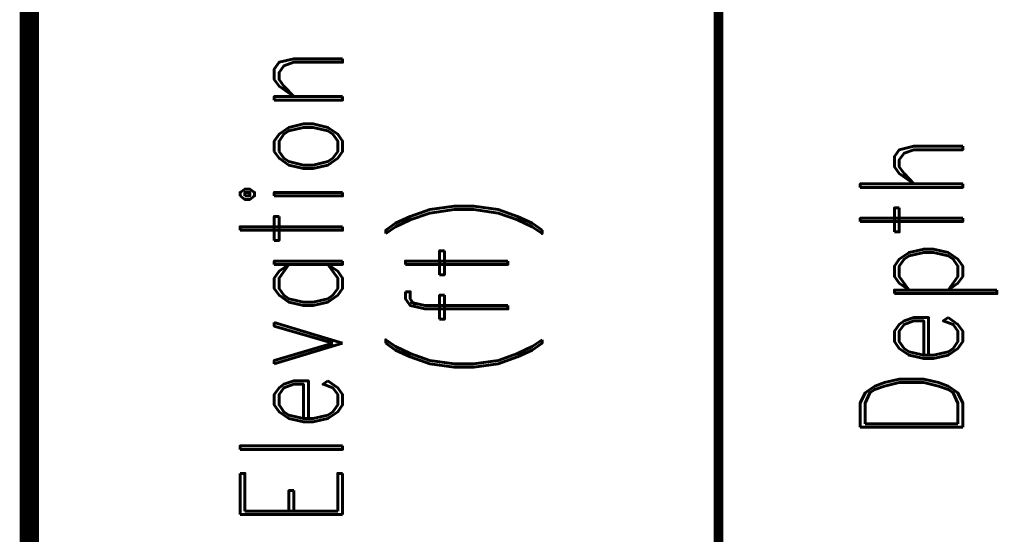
# Model space of a CAD drawing. Extents: x -2 to 113, y -136 to 16.
# Tile 278 of 541: x -0.32 to 10.18, y -23.87 to -18.38. Entities that reach past the tile are written whole.
import ezdxf
from ezdxf.enums import TextEntityAlignment as Align

# ---------------------------------------------------------------- set-up
doc = ezdxf.new("R2010")
doc.units = 0
doc.header["$MEASUREMENT"] = 0
doc.linetypes.add('SOLID', pattern=[0])
doc.layers.get('0').update_dxf_attribs({"linetype": 'SOLID'})
for name, color, linetype in [('1', 7, 'SOLID'), ('10', 7, 'SOLID'), ('11', 7, 'SOLID'), ('12', 7, 'SOLID'), ('13', 7, 'SOLID'), ('14', 7, 'SOLID'), ('15', 7, 'SOLID'), ('16', 7, 'SOLID'), ('17', 7, 'SOLID'), ('18', 7, 'SOLID'), ('19', 7, 'SOLID'), ('2', 7, 'SOLID'), ('20', 7, 'SOLID'), ('21', 7, 'SOLID'), ('22', 7, 'SOLID'), ('23', 7, 'SOLID'), ('24', 7, 'SOLID'), ('25', 7, 'SOLID'), ('26', 7, 'SOLID'), ('27', 7, 'SOLID'), ('28', 7, 'SOLID'), ('29', 7, 'SOLID'), ('3', 7, 'SOLID'), ('30', 7, 'SOLID'), ('31', 7, 'SOLID'), ('32', 7, 'SOLID'), ('33', 7, 'SOLID'), ('34', 7, 'SOLID'), ('35', 7, 'SOLID'), ('36', 7, 'SOLID'), ('37', 7, 'SOLID'), ('38', 7, 'SOLID'), ('39', 7, 'SOLID'), ('4', 7, 'SOLID'), ('40', 7, 'SOLID'), ('41', 7, 'SOLID'), ('42', 7, 'SOLID'), ('43', 7, 'SOLID'), ('44', 7, 'SOLID'), ('45', 7, 'SOLID'), ('46', 7, 'SOLID'), ('47', 7, 'SOLID'), ('48', 7, 'SOLID'), ('49', 7, 'SOLID'), ('5', 7, 'SOLID'), ('50', 7, 'SOLID'), ('51', 7, 'SOLID'), ('52', 7, 'SOLID'), ('53', 7, 'SOLID'), ('54', 7, 'SOLID'), ('55', 7, 'SOLID'), ('56', 7, 'SOLID'), ('57', 7, 'SOLID'), ('58', 7, 'SOLID'), ('59', 7, 'SOLID'), ('6', 7, 'SOLID'), ('60', 7, 'SOLID'), ('61', 7, 'SOLID'), ('62', 7, 'SOLID'), ('63', 7, 'SOLID'), ('64', 7, 'SOLID'), ('65', 7, 'SOLID'), ('66', 7, 'SOLID'), ('67', 7, 'SOLID'), ('68', 7, 'SOLID'), ('7', 7, 'SOLID'), ('8', 7, 'SOLID'), ('9', 7, 'SOLID')]:
    doc.layers.add(name, color=color, linetype=linetype)
doc.styles.add('ROMAND', font='romand', dxfattribs={"height": 1})

msp = doc.modelspace()

# ---------------------------------------------------------------- linework, layer by layer
at = {"color": 7, "linetype": 'SOLID'}
for points, const_width in [([(-0.218, -125.639), (111.547, -125.639), (111.547, 10.244), (-0.218, 10.244), (-0.218, -125.639)], 0.206), ([(7.135, -13.139), (7.135, -125.639)], 0.103)]:
    msp.add_lwpolyline(points, dxfattribs=dict(at, const_width=const_width))
at = {"layer": '1', "color": 7, "linetype": 'SOLID'}
for points, const_width in [([(-0.218, -125.639), (111.547, -125.639), (111.547, 10.244), (-0.218, 10.244), (-0.218, -125.639)], 0.206), ([(7.135, -13.139), (7.135, -125.639)], 0.103)]:
    msp.add_lwpolyline(points, dxfattribs=dict(at, const_width=const_width))
at = {"layer": '10', "color": 7, "linetype": 'SOLID'}
for points, const_width in [([(-0.218, -125.639), (111.547, -125.639), (111.547, 10.244), (-0.218, 10.244), (-0.218, -125.639)], 0.206), ([(7.135, -13.139), (7.135, -125.639)], 0.103)]:
    msp.add_lwpolyline(points, dxfattribs=dict(at, const_width=const_width))
at = {"layer": '11', "color": 7, "linetype": 'SOLID'}
for points, const_width in [([(-0.218, -125.639), (111.547, -125.639), (111.547, 10.244), (-0.218, 10.244), (-0.218, -125.639)], 0.206), ([(7.135, -13.139), (7.135, -125.639)], 0.103)]:
    msp.add_lwpolyline(points, dxfattribs=dict(at, const_width=const_width))
at = {"layer": '12', "color": 7, "linetype": 'SOLID'}
for points, const_width in [([(-0.218, -125.639), (111.547, -125.639), (111.547, 10.244), (-0.218, 10.244), (-0.218, -125.639)], 0.206), ([(7.135, -13.139), (7.135, -125.639)], 0.103)]:
    msp.add_lwpolyline(points, dxfattribs=dict(at, const_width=const_width))
at = {"layer": '13', "color": 7, "linetype": 'SOLID'}
for points, const_width in [([(-0.218, -125.639), (111.547, -125.639), (111.547, 10.244), (-0.218, 10.244), (-0.218, -125.639)], 0.206), ([(7.135, -13.139), (7.135, -125.639)], 0.103)]:
    msp.add_lwpolyline(points, dxfattribs=dict(at, const_width=const_width))
at = {"layer": '14', "color": 7, "linetype": 'SOLID'}
for points, const_width in [([(-0.218, -125.639), (111.547, -125.639), (111.547, 10.244), (-0.218, 10.244), (-0.218, -125.639)], 0.206), ([(7.135, -13.139), (7.135, -125.639)], 0.103)]:
    msp.add_lwpolyline(points, dxfattribs=dict(at, const_width=const_width))
at = {"layer": '15', "color": 7, "linetype": 'SOLID'}
for points, const_width in [([(-0.218, -125.639), (111.547, -125.639), (111.547, 10.244), (-0.218, 10.244), (-0.218, -125.639)], 0.206), ([(7.135, -13.139), (7.135, -125.639)], 0.103)]:
    msp.add_lwpolyline(points, dxfattribs=dict(at, const_width=const_width))
at = {"layer": '16', "color": 7, "linetype": 'SOLID'}
for points, const_width in [([(-0.218, -125.639), (111.547, -125.639), (111.547, 10.244), (-0.218, 10.244), (-0.218, -125.639)], 0.206), ([(7.135, -13.139), (7.135, -125.639)], 0.103)]:
    msp.add_lwpolyline(points, dxfattribs=dict(at, const_width=const_width))
at = {"layer": '17', "color": 7, "linetype": 'SOLID'}
for points, const_width in [([(-0.218, -125.639), (111.547, -125.639), (111.547, 10.244), (-0.218, 10.244), (-0.218, -125.639)], 0.206), ([(7.135, -13.139), (7.135, -125.639)], 0.103)]:
    msp.add_lwpolyline(points, dxfattribs=dict(at, const_width=const_width))
at = {"layer": '18', "color": 7, "linetype": 'SOLID'}
for points, const_width in [([(-0.218, -125.639), (111.547, -125.639), (111.547, 10.244), (-0.218, 10.244), (-0.218, -125.639)], 0.206), ([(7.135, -13.139), (7.135, -125.639)], 0.103)]:
    msp.add_lwpolyline(points, dxfattribs=dict(at, const_width=const_width))
at = {"layer": '19', "color": 7, "linetype": 'SOLID'}
for points, const_width in [([(-0.218, -125.639), (111.547, -125.639), (111.547, 10.244), (-0.218, 10.244), (-0.218, -125.639)], 0.206), ([(7.135, -13.139), (7.135, -125.639)], 0.103)]:
    msp.add_lwpolyline(points, dxfattribs=dict(at, const_width=const_width))
at = {"layer": '2', "color": 7, "linetype": 'SOLID'}
for points, const_width in [([(-0.218, -125.639), (111.547, -125.639), (111.547, 10.244), (-0.218, 10.244), (-0.218, -125.639)], 0.206), ([(7.135, -13.139), (7.135, -125.639)], 0.103)]:
    msp.add_lwpolyline(points, dxfattribs=dict(at, const_width=const_width))
at = {"layer": '20', "color": 7, "linetype": 'SOLID'}
for points, const_width in [([(-0.218, -125.639), (111.547, -125.639), (111.547, 10.244), (-0.218, 10.244), (-0.218, -125.639)], 0.206), ([(7.135, -13.139), (7.135, -125.639)], 0.103)]:
    msp.add_lwpolyline(points, dxfattribs=dict(at, const_width=const_width))
at = {"layer": '21', "color": 7, "linetype": 'SOLID'}
for points, const_width in [([(-0.218, -125.639), (111.547, -125.639), (111.547, 10.244), (-0.218, 10.244), (-0.218, -125.639)], 0.206), ([(7.135, -13.139), (7.135, -125.639)], 0.103)]:
    msp.add_lwpolyline(points, dxfattribs=dict(at, const_width=const_width))
at = {"layer": '22', "color": 7, "linetype": 'SOLID'}
for points, const_width in [([(-0.218, -125.639), (111.547, -125.639), (111.547, 10.244), (-0.218, 10.244), (-0.218, -125.639)], 0.206), ([(7.135, -13.139), (7.135, -125.639)], 0.103)]:
    msp.add_lwpolyline(points, dxfattribs=dict(at, const_width=const_width))
at = {"layer": '23', "color": 7, "linetype": 'SOLID'}
for points, const_width in [([(-0.218, -125.639), (111.547, -125.639), (111.547, 10.244), (-0.218, 10.244), (-0.218, -125.639)], 0.206), ([(7.135, -13.139), (7.135, -125.639)], 0.103)]:
    msp.add_lwpolyline(points, dxfattribs=dict(at, const_width=const_width))
at = {"layer": '24', "color": 7, "linetype": 'SOLID'}
for points, const_width in [([(-0.218, -125.639), (111.547, -125.639), (111.547, 10.244), (-0.218, 10.244), (-0.218, -125.639)], 0.206), ([(7.135, -13.139), (7.135, -125.639)], 0.103)]:
    msp.add_lwpolyline(points, dxfattribs=dict(at, const_width=const_width))
at = {"layer": '25', "color": 7, "linetype": 'SOLID'}
for points, const_width in [([(-0.218, -125.639), (111.547, -125.639), (111.547, 10.244), (-0.218, 10.244), (-0.218, -125.639)], 0.206), ([(7.135, -13.139), (7.135, -125.639)], 0.103)]:
    msp.add_lwpolyline(points, dxfattribs=dict(at, const_width=const_width))
at = {"layer": '26', "color": 7, "linetype": 'SOLID'}
for points, const_width in [([(-0.218, -125.639), (111.547, -125.639), (111.547, 10.244), (-0.218, 10.244), (-0.218, -125.639)], 0.206), ([(7.135, -13.139), (7.135, -125.639)], 0.103)]:
    msp.add_lwpolyline(points, dxfattribs=dict(at, const_width=const_width))
at = {"layer": '27', "color": 7, "linetype": 'SOLID'}
for points, const_width in [([(-0.218, -125.639), (111.547, -125.639), (111.547, 10.244), (-0.218, 10.244), (-0.218, -125.639)], 0.206), ([(7.135, -13.139), (7.135, -125.639)], 0.103)]:
    msp.add_lwpolyline(points, dxfattribs=dict(at, const_width=const_width))
at = {"layer": '28', "color": 7, "linetype": 'SOLID'}
for points, const_width in [([(-0.218, -125.639), (111.547, -125.639), (111.547, 10.244), (-0.218, 10.244), (-0.218, -125.639)], 0.206), ([(7.135, -13.139), (7.135, -125.639)], 0.103)]:
    msp.add_lwpolyline(points, dxfattribs=dict(at, const_width=const_width))
at = {"layer": '29', "color": 7, "linetype": 'SOLID'}
for points, const_width in [([(-0.218, -125.639), (111.547, -125.639), (111.547, 10.244), (-0.218, 10.244), (-0.218, -125.639)], 0.206), ([(7.135, -13.139), (7.135, -125.639)], 0.103)]:
    msp.add_lwpolyline(points, dxfattribs=dict(at, const_width=const_width))
at = {"layer": '3', "color": 7, "linetype": 'SOLID'}
for points, const_width in [([(-0.218, -125.639), (111.547, -125.639), (111.547, 10.244), (-0.218, 10.244), (-0.218, -125.639)], 0.206), ([(7.135, -13.139), (7.135, -125.639)], 0.103)]:
    msp.add_lwpolyline(points, dxfattribs=dict(at, const_width=const_width))
at = {"layer": '30', "color": 7, "linetype": 'SOLID'}
for points, const_width in [([(-0.218, -125.639), (111.547, -125.639), (111.547, 10.244), (-0.218, 10.244), (-0.218, -125.639)], 0.206), ([(7.135, -13.139), (7.135, -125.639)], 0.103)]:
    msp.add_lwpolyline(points, dxfattribs=dict(at, const_width=const_width))
at = {"layer": '31', "color": 7, "linetype": 'SOLID'}
for points, const_width in [([(-0.218, -125.639), (111.547, -125.639), (111.547, 10.244), (-0.218, 10.244), (-0.218, -125.639)], 0.206), ([(7.135, -13.139), (7.135, -125.639)], 0.103)]:
    msp.add_lwpolyline(points, dxfattribs=dict(at, const_width=const_width))
at = {"layer": '32', "color": 7, "linetype": 'SOLID'}
for points, const_width in [([(-0.218, -125.639), (111.547, -125.639), (111.547, 10.244), (-0.218, 10.244), (-0.218, -125.639)], 0.206), ([(7.135, -13.139), (7.135, -125.639)], 0.103)]:
    msp.add_lwpolyline(points, dxfattribs=dict(at, const_width=const_width))
at = {"layer": '33', "color": 7, "linetype": 'SOLID'}
for points, const_width in [([(-0.218, -125.639), (111.547, -125.639), (111.547, 10.244), (-0.218, 10.244), (-0.218, -125.639)], 0.206), ([(7.135, -13.139), (7.135, -125.639)], 0.103)]:
    msp.add_lwpolyline(points, dxfattribs=dict(at, const_width=const_width))
at = {"layer": '34', "color": 7, "linetype": 'SOLID'}
for points, const_width in [([(-0.218, -125.639), (111.547, -125.639), (111.547, 10.244), (-0.218, 10.244), (-0.218, -125.639)], 0.206), ([(7.135, -13.139), (7.135, -125.639)], 0.103)]:
    msp.add_lwpolyline(points, dxfattribs=dict(at, const_width=const_width))
at = {"layer": '35', "color": 7, "linetype": 'SOLID'}
for points, const_width in [([(-0.218, -125.639), (111.547, -125.639), (111.547, 10.244), (-0.218, 10.244), (-0.218, -125.639)], 0.206), ([(7.135, -13.139), (7.135, -125.639)], 0.103)]:
    msp.add_lwpolyline(points, dxfattribs=dict(at, const_width=const_width))
at = {"layer": '36', "color": 7, "linetype": 'SOLID'}
for points, const_width in [([(-0.218, -125.639), (111.547, -125.639), (111.547, 10.244), (-0.218, 10.244), (-0.218, -125.639)], 0.206), ([(7.135, -13.139), (7.135, -125.639)], 0.103)]:
    msp.add_lwpolyline(points, dxfattribs=dict(at, const_width=const_width))
at = {"layer": '37', "color": 7, "linetype": 'SOLID'}
for points, const_width in [([(-0.218, -125.639), (111.547, -125.639), (111.547, 10.244), (-0.218, 10.244), (-0.218, -125.639)], 0.206), ([(7.135, -13.139), (7.135, -125.639)], 0.103)]:
    msp.add_lwpolyline(points, dxfattribs=dict(at, const_width=const_width))
at = {"layer": '38', "color": 7, "linetype": 'SOLID'}
for points, const_width in [([(-0.218, -125.639), (111.547, -125.639), (111.547, 10.244), (-0.218, 10.244), (-0.218, -125.639)], 0.206), ([(7.135, -13.139), (7.135, -125.639)], 0.103)]:
    msp.add_lwpolyline(points, dxfattribs=dict(at, const_width=const_width))
at = {"layer": '39', "color": 7, "linetype": 'SOLID'}
for points, const_width in [([(-0.218, -125.639), (111.547, -125.639), (111.547, 10.244), (-0.218, 10.244), (-0.218, -125.639)], 0.206), ([(7.135, -13.139), (7.135, -125.639)], 0.103)]:
    msp.add_lwpolyline(points, dxfattribs=dict(at, const_width=const_width))
at = {"layer": '4', "color": 7, "linetype": 'SOLID'}
for points, const_width in [([(-0.218, -125.639), (111.547, -125.639), (111.547, 10.244), (-0.218, 10.244), (-0.218, -125.639)], 0.206), ([(7.135, -13.139), (7.135, -125.639)], 0.103)]:
    msp.add_lwpolyline(points, dxfattribs=dict(at, const_width=const_width))
at = {"layer": '40', "color": 7, "linetype": 'SOLID'}
for points, const_width in [([(-0.218, -125.639), (111.547, -125.639), (111.547, 10.244), (-0.218, 10.244), (-0.218, -125.639)], 0.206), ([(7.135, -13.139), (7.135, -125.639)], 0.103)]:
    msp.add_lwpolyline(points, dxfattribs=dict(at, const_width=const_width))
at = {"layer": '41', "color": 7, "linetype": 'SOLID'}
for points, const_width in [([(-0.218, -125.639), (111.547, -125.639), (111.547, 10.244), (-0.218, 10.244), (-0.218, -125.639)], 0.206), ([(7.135, -13.139), (7.135, -125.639)], 0.103)]:
    msp.add_lwpolyline(points, dxfattribs=dict(at, const_width=const_width))
at = {"layer": '42', "color": 7, "linetype": 'SOLID'}
for points, const_width in [([(-0.218, -125.639), (111.547, -125.639), (111.547, 10.244), (-0.218, 10.244), (-0.218, -125.639)], 0.206), ([(7.135, -13.139), (7.135, -125.639)], 0.103)]:
    msp.add_lwpolyline(points, dxfattribs=dict(at, const_width=const_width))
at = {"layer": '43', "color": 7, "linetype": 'SOLID'}
for points, const_width in [([(-0.218, -125.639), (111.547, -125.639), (111.547, 10.244), (-0.218, 10.244), (-0.218, -125.639)], 0.206), ([(7.135, -13.139), (7.135, -125.639)], 0.103)]:
    msp.add_lwpolyline(points, dxfattribs=dict(at, const_width=const_width))
at = {"layer": '44', "color": 7, "linetype": 'SOLID'}
for points, const_width in [([(-0.218, -125.639), (111.547, -125.639), (111.547, 10.244), (-0.218, 10.244), (-0.218, -125.639)], 0.206), ([(7.135, -13.139), (7.135, -125.639)], 0.103)]:
    msp.add_lwpolyline(points, dxfattribs=dict(at, const_width=const_width))
at = {"layer": '45', "color": 7, "linetype": 'SOLID'}
for points, const_width in [([(-0.218, -125.639), (111.547, -125.639), (111.547, 10.244), (-0.218, 10.244), (-0.218, -125.639)], 0.206), ([(7.135, -13.139), (7.135, -125.639)], 0.103)]:
    msp.add_lwpolyline(points, dxfattribs=dict(at, const_width=const_width))
at = {"layer": '46', "color": 7, "linetype": 'SOLID'}
for points, const_width in [([(-0.218, -125.639), (111.547, -125.639), (111.547, 10.244), (-0.218, 10.244), (-0.218, -125.639)], 0.206), ([(7.135, -13.139), (7.135, -125.639)], 0.103)]:
    msp.add_lwpolyline(points, dxfattribs=dict(at, const_width=const_width))
at = {"layer": '47', "color": 7, "linetype": 'SOLID'}
for points, const_width in [([(-0.218, -125.639), (111.547, -125.639), (111.547, 10.244), (-0.218, 10.244), (-0.218, -125.639)], 0.206), ([(7.135, -13.139), (7.135, -125.639)], 0.103)]:
    msp.add_lwpolyline(points, dxfattribs=dict(at, const_width=const_width))
at = {"layer": '48', "color": 7, "linetype": 'SOLID'}
for points, const_width in [([(-0.218, -125.639), (111.547, -125.639), (111.547, 10.244), (-0.218, 10.244), (-0.218, -125.639)], 0.206), ([(7.135, -13.139), (7.135, -125.639)], 0.103)]:
    msp.add_lwpolyline(points, dxfattribs=dict(at, const_width=const_width))
at = {"layer": '49', "color": 7, "linetype": 'SOLID'}
for points, const_width in [([(-0.218, -125.639), (111.547, -125.639), (111.547, 10.244), (-0.218, 10.244), (-0.218, -125.639)], 0.206), ([(7.135, -13.139), (7.135, -125.639)], 0.103)]:
    msp.add_lwpolyline(points, dxfattribs=dict(at, const_width=const_width))
at = {"layer": '5', "color": 7, "linetype": 'SOLID'}
for points, const_width in [([(-0.218, -125.639), (111.547, -125.639), (111.547, 10.244), (-0.218, 10.244), (-0.218, -125.639)], 0.206), ([(7.135, -13.139), (7.135, -125.639)], 0.103)]:
    msp.add_lwpolyline(points, dxfattribs=dict(at, const_width=const_width))
at = {"layer": '50', "color": 7, "linetype": 'SOLID'}
for points, const_width in [([(-0.218, -125.639), (111.547, -125.639), (111.547, 10.244), (-0.218, 10.244), (-0.218, -125.639)], 0.206), ([(7.135, -13.139), (7.135, -125.639)], 0.103)]:
    msp.add_lwpolyline(points, dxfattribs=dict(at, const_width=const_width))
at = {"layer": '51', "color": 7, "linetype": 'SOLID'}
for points, const_width in [([(-0.218, -125.639), (111.547, -125.639), (111.547, 10.244), (-0.218, 10.244), (-0.218, -125.639)], 0.206), ([(7.135, -13.139), (7.135, -125.639)], 0.103)]:
    msp.add_lwpolyline(points, dxfattribs=dict(at, const_width=const_width))
at = {"layer": '52', "color": 7, "linetype": 'SOLID'}
for points, const_width in [([(-0.218, -125.639), (111.547, -125.639), (111.547, 10.244), (-0.218, 10.244), (-0.218, -125.639)], 0.206), ([(7.135, -13.139), (7.135, -125.639)], 0.103)]:
    msp.add_lwpolyline(points, dxfattribs=dict(at, const_width=const_width))
at = {"layer": '53', "color": 7, "linetype": 'SOLID'}
for points, const_width in [([(-0.218, -125.639), (111.547, -125.639), (111.547, 10.244), (-0.218, 10.244), (-0.218, -125.639)], 0.206), ([(7.135, -13.139), (7.135, -125.639)], 0.103)]:
    msp.add_lwpolyline(points, dxfattribs=dict(at, const_width=const_width))
at = {"layer": '54', "color": 7, "linetype": 'SOLID'}
for points, const_width in [([(-0.218, -125.639), (111.547, -125.639), (111.547, 10.244), (-0.218, 10.244), (-0.218, -125.639)], 0.206), ([(7.135, -13.139), (7.135, -125.639)], 0.103)]:
    msp.add_lwpolyline(points, dxfattribs=dict(at, const_width=const_width))
at = {"layer": '55', "color": 7, "linetype": 'SOLID'}
for points, const_width in [([(-0.218, -125.639), (111.547, -125.639), (111.547, 10.244), (-0.218, 10.244), (-0.218, -125.639)], 0.206), ([(7.135, -13.139), (7.135, -125.639)], 0.103)]:
    msp.add_lwpolyline(points, dxfattribs=dict(at, const_width=const_width))
at = {"layer": '56', "color": 7, "linetype": 'SOLID'}
for points, const_width in [([(-0.218, -125.639), (111.547, -125.639), (111.547, 10.244), (-0.218, 10.244), (-0.218, -125.639)], 0.206), ([(7.135, -13.139), (7.135, -125.639)], 0.103)]:
    msp.add_lwpolyline(points, dxfattribs=dict(at, const_width=const_width))
at = {"layer": '57', "color": 7, "linetype": 'SOLID'}
for points, const_width in [([(-0.218, -125.639), (111.547, -125.639), (111.547, 10.244), (-0.218, 10.244), (-0.218, -125.639)], 0.206), ([(7.135, -13.139), (7.135, -125.639)], 0.103)]:
    msp.add_lwpolyline(points, dxfattribs=dict(at, const_width=const_width))
at = {"layer": '58', "color": 7, "linetype": 'SOLID'}
for points, const_width in [([(-0.218, -125.639), (111.547, -125.639), (111.547, 10.244), (-0.218, 10.244), (-0.218, -125.639)], 0.206), ([(7.135, -13.139), (7.135, -125.639)], 0.103)]:
    msp.add_lwpolyline(points, dxfattribs=dict(at, const_width=const_width))
at = {"layer": '59', "color": 7, "linetype": 'SOLID'}
for points, const_width in [([(-0.218, -125.639), (111.547, -125.639), (111.547, 10.244), (-0.218, 10.244), (-0.218, -125.639)], 0.206), ([(7.135, -13.139), (7.135, -125.639)], 0.103)]:
    msp.add_lwpolyline(points, dxfattribs=dict(at, const_width=const_width))
at = {"layer": '6', "color": 7, "linetype": 'SOLID'}
for points, const_width in [([(-0.218, -125.639), (111.547, -125.639), (111.547, 10.244), (-0.218, 10.244), (-0.218, -125.639)], 0.206), ([(7.135, -13.139), (7.135, -125.639)], 0.103)]:
    msp.add_lwpolyline(points, dxfattribs=dict(at, const_width=const_width))
at = {"layer": '60', "color": 7, "linetype": 'SOLID'}
for points, const_width in [([(-0.218, -125.639), (111.547, -125.639), (111.547, 10.244), (-0.218, 10.244), (-0.218, -125.639)], 0.206), ([(7.135, -13.139), (7.135, -125.639)], 0.103)]:
    msp.add_lwpolyline(points, dxfattribs=dict(at, const_width=const_width))
at = {"layer": '61', "color": 7, "linetype": 'SOLID'}
for points, const_width in [([(-0.218, -125.639), (111.547, -125.639), (111.547, 10.244), (-0.218, 10.244), (-0.218, -125.639)], 0.206), ([(7.135, -13.139), (7.135, -125.639)], 0.103)]:
    msp.add_lwpolyline(points, dxfattribs=dict(at, const_width=const_width))
at = {"layer": '62', "color": 7, "linetype": 'SOLID'}
for points, const_width in [([(-0.218, -125.639), (111.547, -125.639), (111.547, 10.244), (-0.218, 10.244), (-0.218, -125.639)], 0.206), ([(7.135, -13.139), (7.135, -125.639)], 0.103)]:
    msp.add_lwpolyline(points, dxfattribs=dict(at, const_width=const_width))
at = {"layer": '63', "color": 7, "linetype": 'SOLID'}
for points, const_width in [([(-0.218, -125.639), (111.547, -125.639), (111.547, 10.244), (-0.218, 10.244), (-0.218, -125.639)], 0.206), ([(7.135, -13.139), (7.135, -125.639)], 0.103)]:
    msp.add_lwpolyline(points, dxfattribs=dict(at, const_width=const_width))
at = {"layer": '64', "color": 7, "linetype": 'SOLID'}
for points, const_width in [([(-0.218, -125.639), (111.547, -125.639), (111.547, 10.244), (-0.218, 10.244), (-0.218, -125.639)], 0.206), ([(7.135, -13.139), (7.135, -125.639)], 0.103)]:
    msp.add_lwpolyline(points, dxfattribs=dict(at, const_width=const_width))
at = {"layer": '65', "color": 7, "linetype": 'SOLID'}
for points, const_width in [([(-0.218, -125.639), (111.547, -125.639), (111.547, 10.244), (-0.218, 10.244), (-0.218, -125.639)], 0.206), ([(7.135, -13.139), (7.135, -125.639)], 0.103)]:
    msp.add_lwpolyline(points, dxfattribs=dict(at, const_width=const_width))
at = {"layer": '66', "color": 7, "linetype": 'SOLID'}
for points, const_width in [([(-0.218, -125.639), (111.547, -125.639), (111.547, 10.244), (-0.218, 10.244), (-0.218, -125.639)], 0.206), ([(7.135, -13.139), (7.135, -125.639)], 0.103)]:
    msp.add_lwpolyline(points, dxfattribs=dict(at, const_width=const_width))
at = {"layer": '67', "color": 7, "linetype": 'SOLID'}
for points, const_width in [([(-0.218, -125.639), (111.547, -125.639), (111.547, 10.244), (-0.218, 10.244), (-0.218, -125.639)], 0.206), ([(7.135, -13.139), (7.135, -125.639)], 0.103)]:
    msp.add_lwpolyline(points, dxfattribs=dict(at, const_width=const_width))
at = {"layer": '68', "color": 7, "linetype": 'SOLID'}
for points, const_width in [([(-0.218, -125.639), (111.547, -125.639), (111.547, 10.244), (-0.218, 10.244), (-0.218, -125.639)], 0.206), ([(7.135, -13.139), (7.135, -125.639)], 0.103)]:
    msp.add_lwpolyline(points, dxfattribs=dict(at, const_width=const_width))
at = {"layer": '7', "color": 7, "linetype": 'SOLID'}
for points, const_width in [([(-0.218, -125.639), (111.547, -125.639), (111.547, 10.244), (-0.218, 10.244), (-0.218, -125.639)], 0.206), ([(7.135, -13.139), (7.135, -125.639)], 0.103)]:
    msp.add_lwpolyline(points, dxfattribs=dict(at, const_width=const_width))
at = {"layer": '8', "color": 7, "linetype": 'SOLID'}
for points, const_width in [([(-0.218, -125.639), (111.547, -125.639), (111.547, 10.244), (-0.218, 10.244), (-0.218, -125.639)], 0.206), ([(7.135, -13.139), (7.135, -125.639)], 0.103)]:
    msp.add_lwpolyline(points, dxfattribs=dict(at, const_width=const_width))
at = {"layer": '9', "color": 7, "linetype": 'SOLID'}
for points, const_width in [([(-0.218, -125.639), (111.547, -125.639), (111.547, 10.244), (-0.218, 10.244), (-0.218, -125.639)], 0.206), ([(7.135, -13.139), (7.135, -125.639)], 0.103)]:
    msp.add_lwpolyline(points, dxfattribs=dict(at, const_width=const_width))

# ---------------------------------------------------------------- texts
at = {"color": 7, "style": 'ROMAND', "width": 0.78}
for s, p in [('Elevation', (2.577, -21.227)), ('Depth', (9.194, -21.227)), ('(ft)', (4.341, -21.227))]:
    msp.add_text(s, height=1.0941, rotation=90, dxfattribs=at).set_placement(p, align=Align.MIDDLE_CENTER)
at = {"layer": '1', "color": 7, "style": 'ROMAND', "width": 0.78}
for s, p in [('Elevation', (2.577, -21.227)), ('Depth', (9.194, -21.227)), ('(ft)', (4.341, -21.227))]:
    msp.add_text(s, height=1.0941, rotation=90, dxfattribs=at).set_placement(p, align=Align.MIDDLE_CENTER)
at = {"layer": '10', "color": 7, "style": 'ROMAND', "width": 0.78}
for s, p in [('Elevation', (2.577, -21.227)), ('Depth', (9.194, -21.227)), ('(ft)', (4.341, -21.227))]:
    msp.add_text(s, height=1.0941, rotation=90, dxfattribs=at).set_placement(p, align=Align.MIDDLE_CENTER)
at = {"layer": '11', "color": 7, "style": 'ROMAND', "width": 0.78}
for s, p in [('Elevation', (2.577, -21.227)), ('Depth', (9.194, -21.227)), ('(ft)', (4.341, -21.227))]:
    msp.add_text(s, height=1.0941, rotation=90, dxfattribs=at).set_placement(p, align=Align.MIDDLE_CENTER)
at = {"layer": '12', "color": 7, "style": 'ROMAND', "width": 0.78}
for s, p in [('Elevation', (2.577, -21.227)), ('Depth', (9.194, -21.227)), ('(ft)', (4.341, -21.227))]:
    msp.add_text(s, height=1.0941, rotation=90, dxfattribs=at).set_placement(p, align=Align.MIDDLE_CENTER)
at = {"layer": '13', "color": 7, "style": 'ROMAND', "width": 0.78}
for s, p in [('Elevation', (2.577, -21.227)), ('Depth', (9.194, -21.227)), ('(ft)', (4.341, -21.227))]:
    msp.add_text(s, height=1.0941, rotation=90, dxfattribs=at).set_placement(p, align=Align.MIDDLE_CENTER)
at = {"layer": '14', "color": 7, "style": 'ROMAND', "width": 0.78}
for s, p in [('Elevation', (2.577, -21.227)), ('Depth', (9.194, -21.227)), ('(ft)', (4.341, -21.227))]:
    msp.add_text(s, height=1.0941, rotation=90, dxfattribs=at).set_placement(p, align=Align.MIDDLE_CENTER)
at = {"layer": '15', "color": 7, "style": 'ROMAND', "width": 0.78}
for s, p in [('Elevation', (2.577, -21.227)), ('Depth', (9.194, -21.227)), ('(ft)', (4.341, -21.227))]:
    msp.add_text(s, height=1.0941, rotation=90, dxfattribs=at).set_placement(p, align=Align.MIDDLE_CENTER)
at = {"layer": '16', "color": 7, "style": 'ROMAND', "width": 0.78}
for s, p in [('Elevation', (2.577, -21.227)), ('Depth', (9.194, -21.227)), ('(ft)', (4.341, -21.227))]:
    msp.add_text(s, height=1.0941, rotation=90, dxfattribs=at).set_placement(p, align=Align.MIDDLE_CENTER)
at = {"layer": '17', "color": 7, "style": 'ROMAND', "width": 0.78}
for s, p in [('Elevation', (2.577, -21.227)), ('Depth', (9.194, -21.227)), ('(ft)', (4.341, -21.227))]:
    msp.add_text(s, height=1.0941, rotation=90, dxfattribs=at).set_placement(p, align=Align.MIDDLE_CENTER)
at = {"layer": '18', "color": 7, "style": 'ROMAND', "width": 0.78}
for s, p in [('Elevation', (2.577, -21.227)), ('Depth', (9.194, -21.227)), ('(ft)', (4.341, -21.227))]:
    msp.add_text(s, height=1.0941, rotation=90, dxfattribs=at).set_placement(p, align=Align.MIDDLE_CENTER)
at = {"layer": '19', "color": 7, "style": 'ROMAND', "width": 0.78}
for s, p in [('Elevation', (2.577, -21.227)), ('Depth', (9.194, -21.227)), ('(ft)', (4.341, -21.227))]:
    msp.add_text(s, height=1.0941, rotation=90, dxfattribs=at).set_placement(p, align=Align.MIDDLE_CENTER)
at = {"layer": '2', "color": 7, "style": 'ROMAND', "width": 0.78}
for s, p in [('Elevation', (2.577, -21.227)), ('Depth', (9.194, -21.227)), ('(ft)', (4.341, -21.227))]:
    msp.add_text(s, height=1.0941, rotation=90, dxfattribs=at).set_placement(p, align=Align.MIDDLE_CENTER)
at = {"layer": '20', "color": 7, "style": 'ROMAND', "width": 0.78}
for s, p in [('Elevation', (2.577, -21.227)), ('Depth', (9.194, -21.227)), ('(ft)', (4.341, -21.227))]:
    msp.add_text(s, height=1.0941, rotation=90, dxfattribs=at).set_placement(p, align=Align.MIDDLE_CENTER)
at = {"layer": '21', "color": 7, "style": 'ROMAND', "width": 0.78}
for s, p in [('Elevation', (2.577, -21.227)), ('Depth', (9.194, -21.227)), ('(ft)', (4.341, -21.227))]:
    msp.add_text(s, height=1.0941, rotation=90, dxfattribs=at).set_placement(p, align=Align.MIDDLE_CENTER)
at = {"layer": '22', "color": 7, "style": 'ROMAND', "width": 0.78}
for s, p in [('Elevation', (2.577, -21.227)), ('Depth', (9.194, -21.227)), ('(ft)', (4.341, -21.227))]:
    msp.add_text(s, height=1.0941, rotation=90, dxfattribs=at).set_placement(p, align=Align.MIDDLE_CENTER)
at = {"layer": '23', "color": 7, "style": 'ROMAND', "width": 0.78}
for s, p in [('Elevation', (2.577, -21.227)), ('Depth', (9.194, -21.227)), ('(ft)', (4.341, -21.227))]:
    msp.add_text(s, height=1.0941, rotation=90, dxfattribs=at).set_placement(p, align=Align.MIDDLE_CENTER)
at = {"layer": '24', "color": 7, "style": 'ROMAND', "width": 0.78}
for s, p in [('Elevation', (2.577, -21.227)), ('Depth', (9.194, -21.227)), ('(ft)', (4.341, -21.227))]:
    msp.add_text(s, height=1.0941, rotation=90, dxfattribs=at).set_placement(p, align=Align.MIDDLE_CENTER)
at = {"layer": '25', "color": 7, "style": 'ROMAND', "width": 0.78}
for s, p in [('Elevation', (2.577, -21.227)), ('Depth', (9.194, -21.227)), ('(ft)', (4.341, -21.227))]:
    msp.add_text(s, height=1.0941, rotation=90, dxfattribs=at).set_placement(p, align=Align.MIDDLE_CENTER)
at = {"layer": '26', "color": 7, "style": 'ROMAND', "width": 0.78}
for s, p in [('Elevation', (2.577, -21.227)), ('Depth', (9.194, -21.227)), ('(ft)', (4.341, -21.227))]:
    msp.add_text(s, height=1.0941, rotation=90, dxfattribs=at).set_placement(p, align=Align.MIDDLE_CENTER)
at = {"layer": '27', "color": 7, "style": 'ROMAND', "width": 0.78}
for s, p in [('Elevation', (2.577, -21.227)), ('Depth', (9.194, -21.227)), ('(ft)', (4.341, -21.227))]:
    msp.add_text(s, height=1.0941, rotation=90, dxfattribs=at).set_placement(p, align=Align.MIDDLE_CENTER)
at = {"layer": '28', "color": 7, "style": 'ROMAND', "width": 0.78}
for s, p in [('Elevation', (2.577, -21.227)), ('Depth', (9.194, -21.227)), ('(ft)', (4.341, -21.227))]:
    msp.add_text(s, height=1.0941, rotation=90, dxfattribs=at).set_placement(p, align=Align.MIDDLE_CENTER)
at = {"layer": '29', "color": 7, "style": 'ROMAND', "width": 0.78}
for s, p in [('Elevation', (2.577, -21.227)), ('Depth', (9.194, -21.227)), ('(ft)', (4.341, -21.227))]:
    msp.add_text(s, height=1.0941, rotation=90, dxfattribs=at).set_placement(p, align=Align.MIDDLE_CENTER)
at = {"layer": '3', "color": 7, "style": 'ROMAND', "width": 0.78}
for s, p in [('Elevation', (2.577, -21.227)), ('Depth', (9.194, -21.227)), ('(ft)', (4.341, -21.227))]:
    msp.add_text(s, height=1.0941, rotation=90, dxfattribs=at).set_placement(p, align=Align.MIDDLE_CENTER)
at = {"layer": '30', "color": 7, "style": 'ROMAND', "width": 0.78}
for s, p in [('Elevation', (2.577, -21.227)), ('Depth', (9.194, -21.227)), ('(ft)', (4.341, -21.227))]:
    msp.add_text(s, height=1.0941, rotation=90, dxfattribs=at).set_placement(p, align=Align.MIDDLE_CENTER)
at = {"layer": '31', "color": 7, "style": 'ROMAND', "width": 0.78}
for s, p in [('Elevation', (2.577, -21.227)), ('Depth', (9.194, -21.227)), ('(ft)', (4.341, -21.227))]:
    msp.add_text(s, height=1.0941, rotation=90, dxfattribs=at).set_placement(p, align=Align.MIDDLE_CENTER)
at = {"layer": '32', "color": 7, "style": 'ROMAND', "width": 0.78}
for s, p in [('Elevation', (2.577, -21.227)), ('Depth', (9.194, -21.227)), ('(ft)', (4.341, -21.227))]:
    msp.add_text(s, height=1.0941, rotation=90, dxfattribs=at).set_placement(p, align=Align.MIDDLE_CENTER)
at = {"layer": '33', "color": 7, "style": 'ROMAND', "width": 0.78}
for s, p in [('Elevation', (2.577, -21.227)), ('Depth', (9.194, -21.227)), ('(ft)', (4.341, -21.227))]:
    msp.add_text(s, height=1.0941, rotation=90, dxfattribs=at).set_placement(p, align=Align.MIDDLE_CENTER)
at = {"layer": '34', "color": 7, "style": 'ROMAND', "width": 0.78}
for s, p in [('Elevation', (2.577, -21.227)), ('Depth', (9.194, -21.227)), ('(ft)', (4.341, -21.227))]:
    msp.add_text(s, height=1.0941, rotation=90, dxfattribs=at).set_placement(p, align=Align.MIDDLE_CENTER)
at = {"layer": '35', "color": 7, "style": 'ROMAND', "width": 0.78}
for s, p in [('Elevation', (2.577, -21.227)), ('Depth', (9.194, -21.227)), ('(ft)', (4.341, -21.227))]:
    msp.add_text(s, height=1.0941, rotation=90, dxfattribs=at).set_placement(p, align=Align.MIDDLE_CENTER)
at = {"layer": '36', "color": 7, "style": 'ROMAND', "width": 0.78}
for s, p in [('Elevation', (2.577, -21.227)), ('Depth', (9.194, -21.227)), ('(ft)', (4.341, -21.227))]:
    msp.add_text(s, height=1.0941, rotation=90, dxfattribs=at).set_placement(p, align=Align.MIDDLE_CENTER)
at = {"layer": '37', "color": 7, "style": 'ROMAND', "width": 0.78}
for s, p in [('Elevation', (2.577, -21.227)), ('Depth', (9.194, -21.227)), ('(ft)', (4.341, -21.227))]:
    msp.add_text(s, height=1.0941, rotation=90, dxfattribs=at).set_placement(p, align=Align.MIDDLE_CENTER)
at = {"layer": '38', "color": 7, "style": 'ROMAND', "width": 0.78}
for s, p in [('Elevation', (2.577, -21.227)), ('Depth', (9.194, -21.227)), ('(ft)', (4.341, -21.227))]:
    msp.add_text(s, height=1.0941, rotation=90, dxfattribs=at).set_placement(p, align=Align.MIDDLE_CENTER)
at = {"layer": '39', "color": 7, "style": 'ROMAND', "width": 0.78}
for s, p in [('Elevation', (2.577, -21.227)), ('Depth', (9.194, -21.227)), ('(ft)', (4.341, -21.227))]:
    msp.add_text(s, height=1.0941, rotation=90, dxfattribs=at).set_placement(p, align=Align.MIDDLE_CENTER)
at = {"layer": '4', "color": 7, "style": 'ROMAND', "width": 0.78}
for s, p in [('Elevation', (2.577, -21.227)), ('Depth', (9.194, -21.227)), ('(ft)', (4.341, -21.227))]:
    msp.add_text(s, height=1.0941, rotation=90, dxfattribs=at).set_placement(p, align=Align.MIDDLE_CENTER)
at = {"layer": '40', "color": 7, "style": 'ROMAND', "width": 0.78}
for s, p in [('Elevation', (2.577, -21.227)), ('Depth', (9.194, -21.227)), ('(ft)', (4.341, -21.227))]:
    msp.add_text(s, height=1.0941, rotation=90, dxfattribs=at).set_placement(p, align=Align.MIDDLE_CENTER)
at = {"layer": '41', "color": 7, "style": 'ROMAND', "width": 0.78}
for s, p in [('Elevation', (2.577, -21.227)), ('Depth', (9.194, -21.227)), ('(ft)', (4.341, -21.227))]:
    msp.add_text(s, height=1.0941, rotation=90, dxfattribs=at).set_placement(p, align=Align.MIDDLE_CENTER)
at = {"layer": '42', "color": 7, "style": 'ROMAND', "width": 0.78}
for s, p in [('Elevation', (2.577, -21.227)), ('Depth', (9.194, -21.227)), ('(ft)', (4.341, -21.227))]:
    msp.add_text(s, height=1.0941, rotation=90, dxfattribs=at).set_placement(p, align=Align.MIDDLE_CENTER)
at = {"layer": '43', "color": 7, "style": 'ROMAND', "width": 0.78}
for s, p in [('Elevation', (2.577, -21.227)), ('Depth', (9.194, -21.227)), ('(ft)', (4.341, -21.227))]:
    msp.add_text(s, height=1.0941, rotation=90, dxfattribs=at).set_placement(p, align=Align.MIDDLE_CENTER)
at = {"layer": '44', "color": 7, "style": 'ROMAND', "width": 0.78}
for s, p in [('Elevation', (2.577, -21.227)), ('Depth', (9.194, -21.227)), ('(ft)', (4.341, -21.227))]:
    msp.add_text(s, height=1.0941, rotation=90, dxfattribs=at).set_placement(p, align=Align.MIDDLE_CENTER)
at = {"layer": '45', "color": 7, "style": 'ROMAND', "width": 0.78}
for s, p in [('Elevation', (2.577, -21.227)), ('Depth', (9.194, -21.227)), ('(ft)', (4.341, -21.227))]:
    msp.add_text(s, height=1.0941, rotation=90, dxfattribs=at).set_placement(p, align=Align.MIDDLE_CENTER)
at = {"layer": '46', "color": 7, "style": 'ROMAND', "width": 0.78}
for s, p in [('Elevation', (2.577, -21.227)), ('Depth', (9.194, -21.227)), ('(ft)', (4.341, -21.227))]:
    msp.add_text(s, height=1.0941, rotation=90, dxfattribs=at).set_placement(p, align=Align.MIDDLE_CENTER)
at = {"layer": '47', "color": 7, "style": 'ROMAND', "width": 0.78}
for s, p in [('Elevation', (2.577, -21.227)), ('Depth', (9.194, -21.227)), ('(ft)', (4.341, -21.227))]:
    msp.add_text(s, height=1.0941, rotation=90, dxfattribs=at).set_placement(p, align=Align.MIDDLE_CENTER)
at = {"layer": '48', "color": 7, "style": 'ROMAND', "width": 0.78}
for s, p in [('Elevation', (2.577, -21.227)), ('Depth', (9.194, -21.227)), ('(ft)', (4.341, -21.227))]:
    msp.add_text(s, height=1.0941, rotation=90, dxfattribs=at).set_placement(p, align=Align.MIDDLE_CENTER)
at = {"layer": '49', "color": 7, "style": 'ROMAND', "width": 0.78}
for s, p in [('Elevation', (2.577, -21.227)), ('Depth', (9.194, -21.227)), ('(ft)', (4.341, -21.227))]:
    msp.add_text(s, height=1.0941, rotation=90, dxfattribs=at).set_placement(p, align=Align.MIDDLE_CENTER)
at = {"layer": '5', "color": 7, "style": 'ROMAND', "width": 0.78}
for s, p in [('Elevation', (2.577, -21.227)), ('Depth', (9.194, -21.227)), ('(ft)', (4.341, -21.227))]:
    msp.add_text(s, height=1.0941, rotation=90, dxfattribs=at).set_placement(p, align=Align.MIDDLE_CENTER)
at = {"layer": '50', "color": 7, "style": 'ROMAND', "width": 0.78}
for s, p in [('Elevation', (2.577, -21.227)), ('Depth', (9.194, -21.227)), ('(ft)', (4.341, -21.227))]:
    msp.add_text(s, height=1.0941, rotation=90, dxfattribs=at).set_placement(p, align=Align.MIDDLE_CENTER)
at = {"layer": '51', "color": 7, "style": 'ROMAND', "width": 0.78}
for s, p in [('Elevation', (2.577, -21.227)), ('Depth', (9.194, -21.227)), ('(ft)', (4.341, -21.227))]:
    msp.add_text(s, height=1.0941, rotation=90, dxfattribs=at).set_placement(p, align=Align.MIDDLE_CENTER)
at = {"layer": '52', "color": 7, "style": 'ROMAND', "width": 0.78}
for s, p in [('Elevation', (2.577, -21.227)), ('Depth', (9.194, -21.227)), ('(ft)', (4.341, -21.227))]:
    msp.add_text(s, height=1.0941, rotation=90, dxfattribs=at).set_placement(p, align=Align.MIDDLE_CENTER)
at = {"layer": '53', "color": 7, "style": 'ROMAND', "width": 0.78}
for s, p in [('Elevation', (2.577, -21.227)), ('Depth', (9.194, -21.227)), ('(ft)', (4.341, -21.227))]:
    msp.add_text(s, height=1.0941, rotation=90, dxfattribs=at).set_placement(p, align=Align.MIDDLE_CENTER)
at = {"layer": '54', "color": 7, "style": 'ROMAND', "width": 0.78}
for s, p in [('Elevation', (2.577, -21.227)), ('Depth', (9.194, -21.227)), ('(ft)', (4.341, -21.227))]:
    msp.add_text(s, height=1.0941, rotation=90, dxfattribs=at).set_placement(p, align=Align.MIDDLE_CENTER)
at = {"layer": '55', "color": 7, "style": 'ROMAND', "width": 0.78}
for s, p in [('Elevation', (2.577, -21.227)), ('Depth', (9.194, -21.227)), ('(ft)', (4.341, -21.227))]:
    msp.add_text(s, height=1.0941, rotation=90, dxfattribs=at).set_placement(p, align=Align.MIDDLE_CENTER)
at = {"layer": '56', "color": 7, "style": 'ROMAND', "width": 0.78}
for s, p in [('Elevation', (2.577, -21.227)), ('Depth', (9.194, -21.227)), ('(ft)', (4.341, -21.227))]:
    msp.add_text(s, height=1.0941, rotation=90, dxfattribs=at).set_placement(p, align=Align.MIDDLE_CENTER)
at = {"layer": '57', "color": 7, "style": 'ROMAND', "width": 0.78}
for s, p in [('Elevation', (2.577, -21.227)), ('Depth', (9.194, -21.227)), ('(ft)', (4.341, -21.227))]:
    msp.add_text(s, height=1.0941, rotation=90, dxfattribs=at).set_placement(p, align=Align.MIDDLE_CENTER)
at = {"layer": '58', "color": 7, "style": 'ROMAND', "width": 0.78}
for s, p in [('Elevation', (2.577, -21.227)), ('Depth', (9.194, -21.227)), ('(ft)', (4.341, -21.227))]:
    msp.add_text(s, height=1.0941, rotation=90, dxfattribs=at).set_placement(p, align=Align.MIDDLE_CENTER)
at = {"layer": '59', "color": 7, "style": 'ROMAND', "width": 0.78}
for s, p in [('Elevation', (2.577, -21.227)), ('Depth', (9.194, -21.227)), ('(ft)', (4.341, -21.227))]:
    msp.add_text(s, height=1.0941, rotation=90, dxfattribs=at).set_placement(p, align=Align.MIDDLE_CENTER)
at = {"layer": '6', "color": 7, "style": 'ROMAND', "width": 0.78}
for s, p in [('Elevation', (2.577, -21.227)), ('Depth', (9.194, -21.227)), ('(ft)', (4.341, -21.227))]:
    msp.add_text(s, height=1.0941, rotation=90, dxfattribs=at).set_placement(p, align=Align.MIDDLE_CENTER)
at = {"layer": '60', "color": 7, "style": 'ROMAND', "width": 0.78}
for s, p in [('Elevation', (2.577, -21.227)), ('Depth', (9.194, -21.227)), ('(ft)', (4.341, -21.227))]:
    msp.add_text(s, height=1.0941, rotation=90, dxfattribs=at).set_placement(p, align=Align.MIDDLE_CENTER)
at = {"layer": '61', "color": 7, "style": 'ROMAND', "width": 0.78}
for s, p in [('Elevation', (2.577, -21.227)), ('Depth', (9.194, -21.227)), ('(ft)', (4.341, -21.227))]:
    msp.add_text(s, height=1.0941, rotation=90, dxfattribs=at).set_placement(p, align=Align.MIDDLE_CENTER)
at = {"layer": '62', "color": 7, "style": 'ROMAND', "width": 0.78}
for s, p in [('Elevation', (2.577, -21.227)), ('Depth', (9.194, -21.227)), ('(ft)', (4.341, -21.227))]:
    msp.add_text(s, height=1.0941, rotation=90, dxfattribs=at).set_placement(p, align=Align.MIDDLE_CENTER)
at = {"layer": '63', "color": 7, "style": 'ROMAND', "width": 0.78}
for s, p in [('Elevation', (2.577, -21.227)), ('Depth', (9.194, -21.227)), ('(ft)', (4.341, -21.227))]:
    msp.add_text(s, height=1.0941, rotation=90, dxfattribs=at).set_placement(p, align=Align.MIDDLE_CENTER)
at = {"layer": '64', "color": 7, "style": 'ROMAND', "width": 0.78}
for s, p in [('Elevation', (2.577, -21.227)), ('Depth', (9.194, -21.227)), ('(ft)', (4.341, -21.227))]:
    msp.add_text(s, height=1.0941, rotation=90, dxfattribs=at).set_placement(p, align=Align.MIDDLE_CENTER)
at = {"layer": '65', "color": 7, "style": 'ROMAND', "width": 0.78}
for s, p in [('Elevation', (2.577, -21.227)), ('Depth', (9.194, -21.227)), ('(ft)', (4.341, -21.227))]:
    msp.add_text(s, height=1.0941, rotation=90, dxfattribs=at).set_placement(p, align=Align.MIDDLE_CENTER)
at = {"layer": '66', "color": 7, "style": 'ROMAND', "width": 0.78}
for s, p in [('Elevation', (2.577, -21.227)), ('Depth', (9.194, -21.227)), ('(ft)', (4.341, -21.227))]:
    msp.add_text(s, height=1.0941, rotation=90, dxfattribs=at).set_placement(p, align=Align.MIDDLE_CENTER)
at = {"layer": '67', "color": 7, "style": 'ROMAND', "width": 0.78}
for s, p in [('Elevation', (2.577, -21.227)), ('Depth', (9.194, -21.227)), ('(ft)', (4.341, -21.227))]:
    msp.add_text(s, height=1.0941, rotation=90, dxfattribs=at).set_placement(p, align=Align.MIDDLE_CENTER)
at = {"layer": '68', "color": 7, "style": 'ROMAND', "width": 0.78}
for s, p in [('Elevation', (2.577, -21.227)), ('Depth', (9.194, -21.227)), ('(ft)', (4.341, -21.227))]:
    msp.add_text(s, height=1.0941, rotation=90, dxfattribs=at).set_placement(p, align=Align.MIDDLE_CENTER)
at = {"layer": '7', "color": 7, "style": 'ROMAND', "width": 0.78}
for s, p in [('Elevation', (2.577, -21.227)), ('Depth', (9.194, -21.227)), ('(ft)', (4.341, -21.227))]:
    msp.add_text(s, height=1.0941, rotation=90, dxfattribs=at).set_placement(p, align=Align.MIDDLE_CENTER)
at = {"layer": '8', "color": 7, "style": 'ROMAND', "width": 0.78}
for s, p in [('Elevation', (2.577, -21.227)), ('Depth', (9.194, -21.227)), ('(ft)', (4.341, -21.227))]:
    msp.add_text(s, height=1.0941, rotation=90, dxfattribs=at).set_placement(p, align=Align.MIDDLE_CENTER)
at = {"layer": '9', "color": 7, "style": 'ROMAND', "width": 0.78}
for s, p in [('Elevation', (2.577, -21.227)), ('Depth', (9.194, -21.227)), ('(ft)', (4.341, -21.227))]:
    msp.add_text(s, height=1.0941, rotation=90, dxfattribs=at).set_placement(p, align=Align.MIDDLE_CENTER)

doc.saveas('drawing.dxf')
